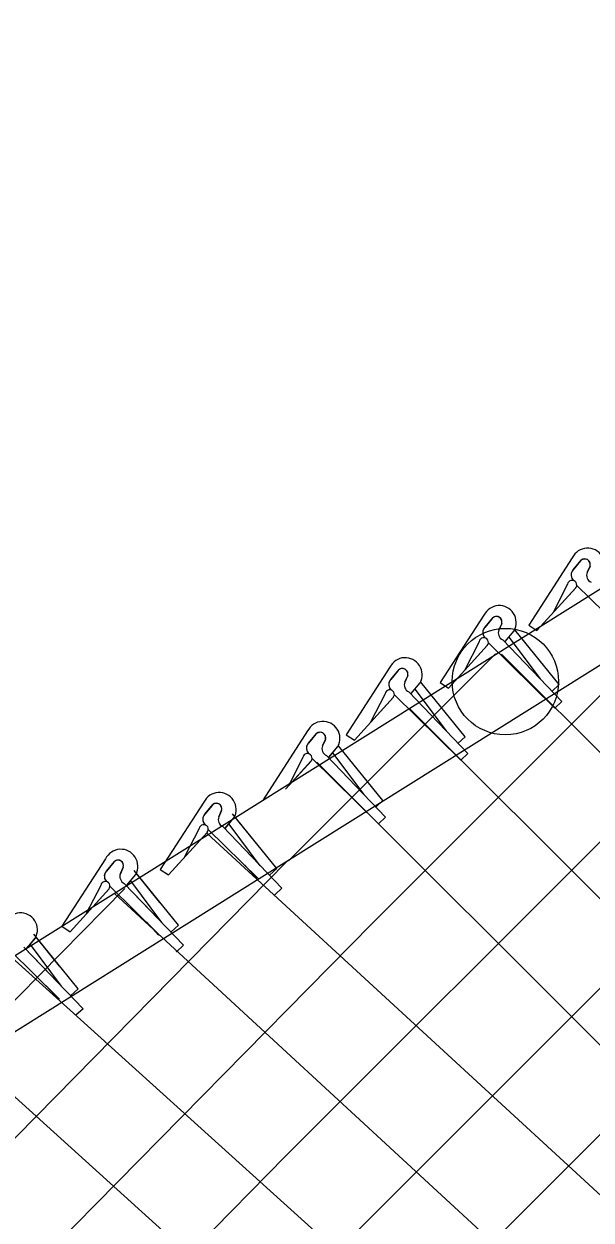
# Model space of a CAD drawing. Extents: x 0 to 2.85, y -0.1 to 1.83.
# Drawn here: x 2.6545 to 2.6857, y 1.0293 to 1.0952 of the extents above; entities that cross this region are included whole.
import ezdxf

# ---------------------------------------------------------------- set-up
doc = ezdxf.new("R2010")
doc.units = 0
doc.layers.add('sb_Chainlink Fence', color=7, linetype='Continuous')
doc.layers.add('sb_Existing Structural Steel', color=7, linetype='Continuous')

msp = doc.modelspace()

# ---------------------------------------------------------------- linework, layer by layer
at = {"layer": 'sb_Chainlink Fence'}
for p, q in [((2.6689947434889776, 1.0248453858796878), (2.735771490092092, 1.091622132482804)), ((2.6688897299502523, 1.0328013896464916), (2.7235099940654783, 1.0874216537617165)), ((2.668725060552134, 1.016514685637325), (2.738628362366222, 1.0864179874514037)), ((2.673658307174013, 1.0456309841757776), (2.702121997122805, 1.0740946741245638)), ((2.6846786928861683, 1.065770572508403), (2.68227733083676, 1.0620587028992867)), ((2.6847326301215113, 1.0651022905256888), (2.68517273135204, 1.0656335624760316)), ((2.685132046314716, 1.0655898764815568), (2.6847326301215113, 1.0651022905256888)), ((2.6856568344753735, 1.0653093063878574), (2.685496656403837, 1.0649534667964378)), ((2.6854971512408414, 1.0649660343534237), (2.6856565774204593, 1.0653012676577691)), ((2.6827261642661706, 1.0617582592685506), (2.684873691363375, 1.0641161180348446)), ((2.6827261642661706, 1.0617582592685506), (2.6848600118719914, 1.0641022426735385)), ((2.6844151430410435, 1.0643125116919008), (2.6836182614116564, 1.0627533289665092)), ((2.6849172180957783, 1.0642660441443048), (2.6885789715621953, 1.0606578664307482)), ((2.6798138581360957, 1.062604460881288), (2.6774124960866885, 1.0588925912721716)), ((2.679867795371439, 1.061936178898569), (2.6803078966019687, 1.0624674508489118)), ((2.6802672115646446, 1.0624237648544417), (2.679867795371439, 1.061936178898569)), ((2.680791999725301, 1.062143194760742), (2.6806318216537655, 1.061787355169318)), ((2.680632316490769, 1.0617999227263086), (2.6807917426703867, 1.0621351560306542)), ((2.68227733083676, 1.0620587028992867), (2.6827261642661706, 1.0617582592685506)), ((2.680984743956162, 1.0611557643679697), (2.6814743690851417, 1.061746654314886)), ((2.680991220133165, 1.0611647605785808), (2.6814768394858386, 1.0617487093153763)), ((2.6829212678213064, 1.0591010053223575), (2.681202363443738, 1.0613947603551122)), ((2.6814743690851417, 1.061746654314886), (2.6815101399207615, 1.061815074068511)), ((2.6815101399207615, 1.061815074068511), (2.681540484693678, 1.061888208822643)), ((2.683963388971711, 1.058778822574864), (2.6815218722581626, 1.0617905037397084)), ((2.677861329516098, 1.0585921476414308), (2.680008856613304, 1.0609500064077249)), ((2.677861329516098, 1.0585921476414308), (2.6799951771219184, 1.0609361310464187)), ((2.6795503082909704, 1.0611464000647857), (2.678753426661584, 1.059587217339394)), ((2.6800523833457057, 1.0610999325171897), (2.6837141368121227, 1.0574917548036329)), ((2.6808487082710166, 1.06125000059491), (2.684106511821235, 1.0578541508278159)), ((2.6690492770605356, 1.0490829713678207), (2.6804439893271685, 1.060477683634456)), ((2.6807900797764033, 1.060454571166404), (2.7358625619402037, 1.0053820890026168)), ((2.6746370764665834, 1.0597360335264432), (2.6722357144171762, 1.0560241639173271)), ((2.6746910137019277, 1.059067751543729), (2.6751311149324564, 1.059599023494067)), ((2.6750904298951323, 1.0595553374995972), (2.6746910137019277, 1.059067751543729)), ((2.6756152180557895, 1.0592747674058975), (2.675455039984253, 1.0589189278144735)), ((2.6754555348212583, 1.058931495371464), (2.6756149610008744, 1.0592667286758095)), ((2.6758079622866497, 1.0582873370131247), (2.6762975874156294, 1.0588782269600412)), ((2.6758144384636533, 1.0582963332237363), (2.6763000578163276, 1.0588802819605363)), ((2.6762975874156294, 1.0588782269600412), (2.67633335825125, 1.0589466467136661)), ((2.67633335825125, 1.0589466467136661), (2.6763637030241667, 1.0590197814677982)), ((2.6787866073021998, 1.0559103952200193), (2.676345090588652, 1.058922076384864)), ((2.6774124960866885, 1.0588925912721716), (2.677861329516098, 1.0585921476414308)), ((2.683963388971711, 1.058778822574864), (2.6835710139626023, 1.058416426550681)), ((2.6726845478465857, 1.0557237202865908), (2.6748320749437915, 1.0580815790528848)), ((2.6726845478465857, 1.0557237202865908), (2.674818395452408, 1.058067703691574)), ((2.67437352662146, 1.0582779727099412), (2.673576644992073, 1.0567187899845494)), ((2.674875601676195, 1.058231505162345), (2.6785373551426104, 1.0546233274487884)), ((2.6756719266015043, 1.05838157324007), (2.6789297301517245, 1.0549857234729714)), ((2.6777444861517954, 1.0562325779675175), (2.676025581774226, 1.0585263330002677)), ((2.6757027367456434, 1.0574808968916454), (2.736566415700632, 0.996617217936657)), ((2.684106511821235, 1.0578541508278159), (2.6837141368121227, 1.0574917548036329)), ((2.6701062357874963, 1.0562266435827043), (2.6676592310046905, 1.0524442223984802)), ((2.6701601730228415, 1.0555583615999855), (2.670600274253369, 1.0560896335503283)), ((2.6705595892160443, 1.0560459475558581), (2.6701601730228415, 1.0555583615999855)), ((2.6710843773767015, 1.0557653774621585), (2.670924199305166, 1.0554095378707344)), ((2.6709246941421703, 1.055422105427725), (2.671084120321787, 1.0557573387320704)), ((2.671766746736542, 1.0553688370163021), (2.671802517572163, 1.0554372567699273)), ((2.671802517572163, 1.0554372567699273), (2.6718328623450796, 1.0555103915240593)), ((2.6742557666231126, 1.0524010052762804), (2.671814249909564, 1.0554126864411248)), ((2.6722357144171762, 1.0560241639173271), (2.6726845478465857, 1.0557237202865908)), ((2.6787866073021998, 1.0559103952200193), (2.67839423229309, 1.0555479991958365)), ((2.669842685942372, 1.0547685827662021), (2.6690458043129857, 1.0532094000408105)), ((2.671141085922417, 1.0548721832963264), (2.6743988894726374, 1.0514763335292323)), ((2.6712771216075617, 1.0547779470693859), (2.671766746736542, 1.0553688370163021)), ((2.671283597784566, 1.0547869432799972), (2.67176921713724, 1.0553708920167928)), ((2.6732136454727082, 1.052723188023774), (2.671494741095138, 1.0550169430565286)), ((2.6789297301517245, 1.0549857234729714), (2.6785373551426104, 1.0546233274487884)), ((2.6688951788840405, 1.05302882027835), (2.67028755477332, 1.0545583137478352)), ((2.6689012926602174, 1.0530351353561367), (2.6703012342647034, 1.054572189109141)), ((2.670344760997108, 1.054722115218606), (2.674006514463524, 1.0511139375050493)), ((2.6706153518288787, 1.0545072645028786), (2.731641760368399, 0.993480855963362)), ((2.6643941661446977, 1.052312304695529), (2.6619928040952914, 1.0486004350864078)), ((2.664448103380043, 1.05164402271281), (2.6648882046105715, 1.0521752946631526)), ((2.6648475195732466, 1.0521316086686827), (2.664448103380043, 1.05164402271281)), ((2.6742557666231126, 1.0524010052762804), (2.6738633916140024, 1.0520386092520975)), ((2.665372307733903, 1.051851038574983), (2.6652121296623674, 1.051495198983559)), ((2.6652126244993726, 1.0515077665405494), (2.6653720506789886, 1.051842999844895)), ((2.668407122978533, 1.0486551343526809), (2.665965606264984, 1.0516668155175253)), ((2.666054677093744, 1.0514544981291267), (2.666090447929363, 1.0515229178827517)), ((2.666090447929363, 1.0515229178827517), (2.666120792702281, 1.0515960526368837)), ((2.6673855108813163, 1.0499153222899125), (2.666102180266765, 1.0514983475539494)), ((2.6743988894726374, 1.0514763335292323), (2.674006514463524, 1.0511139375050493)), ((2.6641306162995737, 1.0508542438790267), (2.663333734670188, 1.0492950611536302)), ((2.6646326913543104, 1.050807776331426), (2.6673920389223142, 1.0480888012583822)), ((2.6654290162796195, 1.050957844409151), (2.667434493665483, 1.0488673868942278)), ((2.6654290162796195, 1.050957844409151), (2.668686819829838, 1.047561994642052)), ((2.665565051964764, 1.0508636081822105), (2.666054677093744, 1.0514544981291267)), ((2.665571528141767, 1.0508726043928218), (2.6660571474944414, 1.0514565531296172)), ((2.6675015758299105, 1.048808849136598), (2.6657826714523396, 1.0511026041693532)), ((2.6624416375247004, 1.0482999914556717), (2.6645891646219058, 1.0506578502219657)), ((2.6624416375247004, 1.0482999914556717), (2.664575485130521, 1.0506439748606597)), ((2.6645795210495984, 1.0505859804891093), (2.7346303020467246, 0.9860710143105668)), ((2.464817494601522, 0.8415528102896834), (2.6689602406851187, 1.0490331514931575)), ((2.6589775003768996, 1.0491831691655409), (2.6565761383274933, 1.0454712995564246)), ((2.659031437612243, 1.0485148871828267), (2.6594715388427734, 1.0490461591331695)), ((2.6594308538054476, 1.0490024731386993), (2.659031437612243, 1.0485148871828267)), ((2.666643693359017, 1.0488441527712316), (2.6673080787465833, 1.048103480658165)), ((2.659955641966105, 1.048721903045), (2.6597954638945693, 1.0483660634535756)), ((2.6597959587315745, 1.0483786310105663), (2.6599553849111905, 1.048713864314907)), ((2.660148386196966, 1.0477344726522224), (2.660638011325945, 1.0483253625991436)), ((2.6601548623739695, 1.0477434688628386), (2.660640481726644, 1.048327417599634)), ((2.662990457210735, 1.0455259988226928), (2.6605489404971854, 1.048537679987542)), ((2.660638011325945, 1.0483253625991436), (2.660673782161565, 1.0483937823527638)), ((2.660673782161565, 1.0483937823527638), (2.660704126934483, 1.0484669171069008)), ((2.661968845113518, 1.0467861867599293), (2.6606855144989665, 1.048369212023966)), ((2.6619928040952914, 1.0486004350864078), (2.6624416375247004, 1.0482999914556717)), ((2.668407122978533, 1.0486551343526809), (2.6680147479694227, 1.048292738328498)), ((2.4648070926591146, 0.8496034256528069), (2.6600345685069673, 1.047546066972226)), ((2.657024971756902, 1.0451708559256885), (2.6591724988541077, 1.0475287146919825)), ((2.657024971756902, 1.0451708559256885), (2.6591588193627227, 1.0475148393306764)), ((2.658713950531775, 1.0477251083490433), (2.65791706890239, 1.046165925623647)), ((2.659216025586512, 1.0476786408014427), (2.6619753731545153, 1.0449596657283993)), ((2.6600123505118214, 1.0478287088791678), (2.6620178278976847, 1.04573825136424)), ((2.6600123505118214, 1.0478287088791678), (2.66327015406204, 1.0444328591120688)), ((2.662084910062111, 1.0456797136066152), (2.6603660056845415, 1.0479734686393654)), ((2.668686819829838, 1.047561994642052), (2.6682944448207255, 1.047199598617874)), ((2.6594704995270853, 1.0472720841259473), (2.7288875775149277, 0.983239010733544)), ((2.668287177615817, 1.047206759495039), (2.6682944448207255, 1.047199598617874)), ((2.464827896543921, 0.8335021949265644), (2.673658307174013, 1.0456309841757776)), ((2.661227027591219, 1.0457150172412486), (2.661891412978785, 1.0449743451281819)), ((2.657462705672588, 1.0420231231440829), (2.6550211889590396, 1.0450348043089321)), ((2.6551102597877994, 1.044822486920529), (2.655146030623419, 1.0448909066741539)), ((2.655146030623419, 1.0448909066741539), (2.6551763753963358, 1.0449640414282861)), ((2.6565761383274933, 1.0454712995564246), (2.657024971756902, 1.0451708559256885)), ((2.662990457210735, 1.0455259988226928), (2.662598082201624, 1.0451636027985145)), ((2.6544845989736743, 1.0443258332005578), (2.656490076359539, 1.0422353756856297)), ((2.6544845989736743, 1.0443258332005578), (2.657742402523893, 1.0409299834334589)), ((2.6546206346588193, 1.0442315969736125), (2.6551102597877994, 1.044822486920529)), ((2.6546271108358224, 1.044240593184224), (2.655112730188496, 1.044824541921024)), ((2.6565571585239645, 1.0421768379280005), (2.6548382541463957, 1.0444705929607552)), ((2.6564410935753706, 1.0432833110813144), (2.6551577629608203, 1.0448663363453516)), ((2.66327015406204, 1.0444328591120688), (2.6628777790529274, 1.0440704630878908)), ((2.6536164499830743, 1.0439438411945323), (2.723792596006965, 0.9805476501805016)), ((2.6536882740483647, 1.0441757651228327), (2.656447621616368, 1.0414567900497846)), ((2.662870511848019, 1.0440776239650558), (2.6628777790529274, 1.0440704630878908)), ((2.655699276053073, 1.0422121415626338), (2.6563636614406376, 1.041471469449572)), ((2.657462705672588, 1.0420231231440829), (2.6570703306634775, 1.0416607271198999)), ((2.657742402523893, 1.0409299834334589), (2.6573500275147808, 1.0405675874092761)), ((2.649004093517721, 1.040563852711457), (2.7189965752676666, 0.977333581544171)), ((2.6573427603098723, 1.0405747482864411), (2.6573500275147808, 1.0405675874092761)), ((2.464838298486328, 0.8254515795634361), (2.6688897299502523, 1.0328013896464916))]:
    msp.add_line(p, q, dxfattribs=at)
for centre, radius, start, end in [((2.685521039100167, 1.065363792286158), 0.0009354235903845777, 331.31683079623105, 154.22348362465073), ((2.6853666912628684, 1.0653976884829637), 0.00030330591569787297, 343.05845601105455, 140.68050902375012), ((2.685367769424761, 1.0653991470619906), 0.000304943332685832, 341.2780577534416, 129.76109879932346), ((2.6849947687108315, 1.0648214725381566), 0.0003843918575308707, 140.7453603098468, 233.54895292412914), ((2.6850052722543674, 1.0648220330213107), 0.0003909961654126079, 134.21088561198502, 232.77805807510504), ((2.685885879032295, 1.064797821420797), 0.00041880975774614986, 157.02698513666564, 245.70153370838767), ((2.6846675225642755, 1.0642707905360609), 0.000255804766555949, 319.56516219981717, 170.6132592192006), ((2.680656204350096, 1.062197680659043), 0.0009354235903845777, 331.31683079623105, 154.22348362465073), ((2.680501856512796, 1.062231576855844), 0.00030330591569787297, 343.05845601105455, 140.68050902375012), ((2.6805029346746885, 1.0622330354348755), 0.000304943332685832, 341.2780577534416, 129.76109879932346), ((2.6798026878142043, 1.0611046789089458), 0.000255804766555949, 319.56516219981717, 170.6132592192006), ((2.680129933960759, 1.0616553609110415), 0.0003843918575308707, 140.7453603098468, 233.54895292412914), ((2.680140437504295, 1.0616559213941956), 0.0003909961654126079, 134.21088561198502, 232.77805807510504), ((2.681021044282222, 1.0616317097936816), 0.00041880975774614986, 157.02698513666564, 245.70153370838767), ((2.6754794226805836, 1.059329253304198), 0.0009354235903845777, 331.31683079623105, 154.22348362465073), ((2.675325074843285, 1.0593631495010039), 0.00030330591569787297, 343.05845601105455, 140.68050902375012), ((2.675326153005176, 1.0593646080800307), 0.000304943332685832, 341.2780577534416, 129.76109879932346), ((2.674953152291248, 1.0587869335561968), 0.0003843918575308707, 140.7453603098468, 233.54895292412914), ((2.674963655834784, 1.058787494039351), 0.0003909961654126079, 134.21088561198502, 232.77805807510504), ((2.6758442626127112, 1.0587632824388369), 0.00041880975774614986, 157.02698513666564, 245.70153370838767), ((2.674625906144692, 1.058236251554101), 0.000255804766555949, 319.56516219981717, 170.6132592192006), ((2.670948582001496, 1.0558198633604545), 0.0009354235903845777, 331.31683079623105, 154.22348362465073), ((2.6707942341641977, 1.0558537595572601), 0.00030330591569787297, 343.05845601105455, 140.68050902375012), ((2.6707953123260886, 1.0558552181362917), 0.000304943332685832, 341.2780577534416, 129.76109879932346), ((2.670422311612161, 1.055277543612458), 0.0003843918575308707, 140.7453603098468, 233.54895292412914), ((2.6704328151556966, 1.055278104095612), 0.0003909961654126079, 134.21088561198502, 232.77805807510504), ((2.671313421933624, 1.0552538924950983), 0.00041880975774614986, 157.02698513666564, 245.70153370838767), ((2.670095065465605, 1.0547268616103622), 0.000255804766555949, 319.56516219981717, 170.6132592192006), ((2.6652365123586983, 1.0519055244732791), 0.0009354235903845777, 331.31683079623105, 154.22348362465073), ((2.6650821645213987, 1.0519394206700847), 0.00030330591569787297, 343.05845601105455, 140.68050902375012), ((2.6650832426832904, 1.0519408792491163), 0.000304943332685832, 341.2780577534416, 129.76109879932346), ((2.664710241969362, 1.0513632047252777), 0.0003843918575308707, 140.7453603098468, 233.54895292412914), ((2.6647207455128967, 1.051363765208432), 0.0003909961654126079, 134.21088561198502, 232.77805807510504), ((2.6656013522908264, 1.0513395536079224), 0.00041880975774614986, 157.02698513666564, 245.70153370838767), ((2.664382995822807, 1.0508125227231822), 0.000255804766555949, 319.56516219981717, 170.6132592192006), ((2.6598198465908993, 1.048776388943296), 0.0009354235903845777, 331.31683079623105, 154.22348362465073), ((2.659665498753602, 1.0488102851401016), 0.00030330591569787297, 343.05845601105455, 140.68050902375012), ((2.6596665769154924, 1.048811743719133), 0.000304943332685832, 341.2780577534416, 129.76109879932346), ((2.6592935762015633, 1.0482340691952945), 0.0003843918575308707, 140.7453603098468, 233.54895292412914), ((2.6593040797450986, 1.0482346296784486), 0.0003909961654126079, 134.21088561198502, 232.77805807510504), ((2.6601846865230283, 1.0482104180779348), 0.00041880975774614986, 157.02698513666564, 245.70153370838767), ((2.658966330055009, 1.0476833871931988), 0.000255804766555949, 319.56516219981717, 170.6132592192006), ((2.6542920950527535, 1.045273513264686), 0.0009354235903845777, 331.31683079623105, 154.22348362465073)]:
    msp.add_arc(centre, radius, start, end, dxfattribs=at)
at = {"layer": 'sb_Existing Structural Steel'}
for p, q in [((2.735887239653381, 1.095170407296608), (2.6689906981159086, 1.053235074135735)), ((2.735742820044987, 1.0908970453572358), (2.6689602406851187, 1.0490331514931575)), ((2.6689906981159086, 1.053235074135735), (2.4646754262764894, 0.9252836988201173)), ((2.6689602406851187, 1.0490331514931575), (2.465953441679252, 0.9219020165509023))]:
    msp.add_line(p, q, dxfattribs=at)
msp.add_circle((2.6809955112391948, 1.0589488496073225), 0.002929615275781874, dxfattribs=at)

doc.saveas('drawing.dxf')
